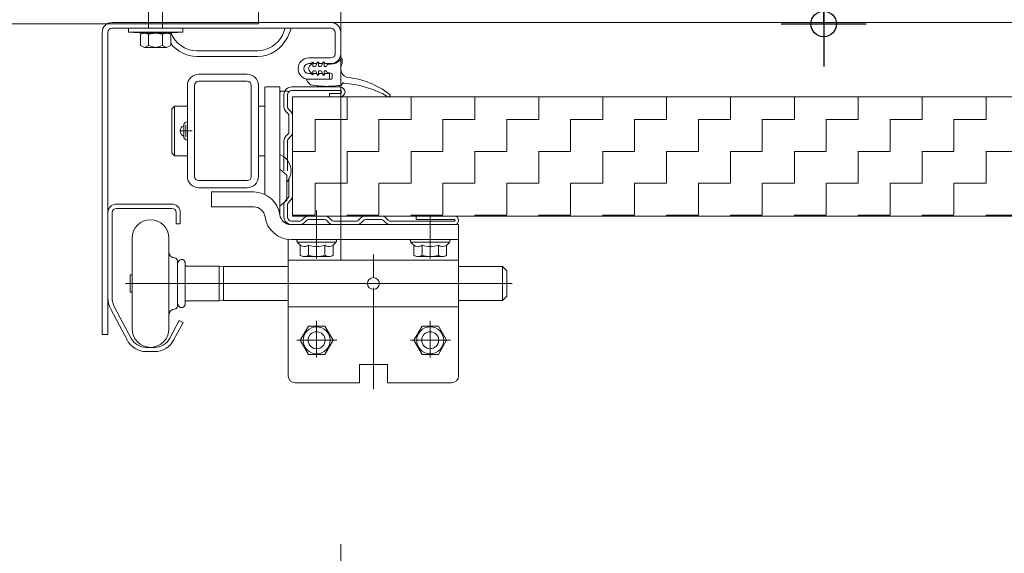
# Model space of a CAD drawing. Header units: metres. Extents: x 1316.5 to 1415.3, y -94.1 to -52.
# Tile 533 of 656: x 1409.352 to 1409.699, y -76.743 to -76.555. Entities that reach past the tile are written whole.
import ezdxf

# ---------------------------------------------------------------- set-up
doc = ezdxf.new("R2010")
doc.units = ezdxf.units.M
doc.header["$PDMODE"] = 65
doc.linetypes.add('AUSGEZOGEN', pattern=[0])
doc.linetypes.add('STRICHLINIE2_S3', pattern=[0.055, 0.04, -0.015])
for name, color, linetype in [('XR$3$_40732', 7, 'Continuous'), ('XR$3$_40733', 7, 'Continuous'), ('XR$3$_42143', 7, 'Continuous'), ('XR$3$_42154', 7, 'Continuous')]:
    doc.layers.add(name, color=color, linetype=linetype)
for name, color, linetype, lineweight in [('XR$3$Maßlinie 1_50', 7, 'AUSGEZOGEN', 25), ('XR$3$Muster', 4, 'AUSGEZOGEN', 13), ('XR$3$STANDARD_1', 7, 'AUSGEZOGEN', 25)]:
    doc.layers.add(name, color=color, linetype=linetype, lineweight=lineweight)
doc.styles.add('ARIAL', font='arial.ttf')
doc.dimstyles.new('DIMSTYLE_16', dxfattribs={"dimtxt": 0.03, "dimasz": 0.03, "dimexe": 0, "dimexo": 1e-06, "dimgap": 0.015, "dimtad": 2, "dimdec": 0, "dimlfac": 1000, "dimrnd": 5, "dimzin": 12, "dimdsep": 46, "dimtxsty": 'ARIAL', "dimblk1": 'ALL_ML_KREIS', "dimblk2": 'ALL_ML_KREIS', "dimsah": 1, "dimcen": 0, "dimse1": 1, "dimse2": 1, "dimclrd": 7, "dimclre": 7, "dimclrt": 7, "dimadec": 0, "dimazin": 0, "dimtfac": 1, "dimtdec": 0, "dimtix": 1, "dimtmove": 2, "dimatfit": 3, "dimfxl": 0, "dimtzin": 0, "dimlwd": 0, "dimlwe": 25, "dimarcsym": 0})
doc.dimstyles.new('DIMSTYLE_18', dxfattribs={"dimtxt": 0.03, "dimasz": 0.03, "dimexe": 0, "dimexo": 1e-06, "dimgap": 0.015, "dimtad": 2, "dimdec": 0, "dimlfac": 1000, "dimrnd": 5, "dimzin": 12, "dimdsep": 46, "dimtxsty": 'ARIAL', "dimblk1": 'ALL_ML_KREIS', "dimblk2": 'ALL_ML_KREIS', "dimsah": 1, "dimcen": 0, "dimse1": 1, "dimse2": 1, "dimclrd": 7, "dimclre": 7, "dimclrt": 7, "dimadec": 0, "dimazin": 0, "dimtfac": 1, "dimtdec": 0, "dimtix": 1, "dimtmove": 2, "dimatfit": 3, "dimfxl": 0, "dimtzin": 0, "dimlwd": 0, "dimlwe": 25, "dimarcsym": 0})
doc.dimstyles.new('DIMSTYLE_21', dxfattribs={"dimtxt": 0.04, "dimasz": 0.03, "dimexe": 0, "dimexo": 1e-06, "dimgap": 0.02, "dimtad": 2, "dimdec": 0, "dimlfac": 100, "dimrnd": 0.5, "dimzin": 12, "dimdsep": 46, "dimtxsty": 'ARIAL', "dimblk1": 'ALL_ML_KREIS', "dimblk2": 'ALL_ML_KREIS', "dimsah": 1, "dimcen": 0, "dimse1": 1, "dimse2": 1, "dimclrd": 7, "dimclre": 7, "dimclrt": 7, "dimadec": 0, "dimazin": 0, "dimtfac": 1, "dimtdec": 0, "dimtix": 1, "dimtmove": 2, "dimatfit": 3, "dimfxl": 0, "dimtzin": 0, "dimlwd": 0, "dimlwe": 25, "dimarcsym": 0})
doc.dimstyles.new('DIMSTYLE_4', dxfattribs={"dimtxt": 0.04, "dimasz": 0.03, "dimexe": 0, "dimexo": 1e-06, "dimgap": 0.02, "dimtad": 2, "dimdec": 1, "dimlfac": 100, "dimrnd": 0.5, "dimzin": 4, "dimdsep": 46, "dimtxsty": 'ARIAL', "dimblk1": 'ALL_ML_KREIS', "dimblk2": 'ALL_ML_KREIS', "dimsah": 1, "dimcen": 0, "dimse1": 1, "dimse2": 1, "dimclrd": 7, "dimclre": 7, "dimclrt": 7, "dimadec": 0, "dimazin": 0, "dimtfac": 1, "dimtdec": 0, "dimtix": 1, "dimtmove": 2, "dimatfit": 3, "dimfxl": 0, "dimtzin": 0, "dimlwd": 0, "dimlwe": 25, "dimarcsym": 0})

# ---------------------------------------------------------------- blocks, each defined once
blk = doc.blocks.new('COMPLEXOBJECT_21')
at = {"layer": 'XR$3$_40732', "color": 3, "linetype": 'AUSGEZOGEN', "lineweight": 13, "transparency": 33554687}
for p, q in [((1409.316280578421, -76.43636920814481), (1409.316280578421, -76.55636920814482)), ((1409.319780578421, -76.43636920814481), (1409.316280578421, -76.43636920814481)), ((1409.326280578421, -76.5333692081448), (1409.326280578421, -76.44286920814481)), ((1409.429780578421, -76.54636920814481), (1409.339280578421, -76.54636920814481)), ((1409.436280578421, -76.55636920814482), (1409.436280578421, -76.55286920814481)), ((1409.316280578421, -76.55636920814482), (1409.436280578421, -76.55636920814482)), ((1409.385780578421, -76.55636665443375), (1409.405280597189, -76.55636665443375))]:
    blk.add_line(p, q, dxfattribs=at)
for centre, radius, start, end in [((1409.319780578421, -76.44286920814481), 0.006500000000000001, 0, 90), ((1409.339280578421, -76.5333692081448), 0.013, 180, 270), ((1409.429780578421, -76.55286920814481), 0.006500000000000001, 0, 90)]:
    blk.add_arc(centre, radius, start, end, dxfattribs=at)
blk = doc.blocks.new('ALL_ML_KREIS')
at = {"color": 0, "linetype": 'ByBlock', "lineweight": -2}
for p, q in [((0, -0.5), (0, 0.5)), ((-1, 0), (0.5, 0))]:
    blk.add_line(p, q, dxfattribs=at)
blk.add_circle((0, 0), 0.15, dxfattribs=at)
blk = doc.blocks.new('*D163')
at = {"layer": 'DEFPOINTS', "color": 7, "linetype": 'AUSGEZOGEN', "lineweight": 25, "transparency": 33554687}
for p in [(1409.465266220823, -75.90971841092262), (1410.673766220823, -75.9097184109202), (1409.465266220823, -77.06804428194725)]:
    blk.add_point(p, dxfattribs=at)
at = {"layer": 'XR$3$Maßlinie 1_50', "color": 7, "linetype": 'AUSGEZOGEN', "lineweight": -2, "transparency": 33554687}
blk.add_line((1409.465266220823, -77.06804428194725), (1410.673766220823, -77.06804428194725), dxfattribs=at)
at = {"layer": 'XR$3$Maßlinie 1_50', "color": 7, "linetype": 'AUSGEZOGEN', "lineweight": 25, "transparency": 33554687, "xscale": 0.03, "yscale": 0.03, "zscale": 0.03, "rotation": 180}
blk.add_blockref('ALL_ML_KREIS', (1409.465266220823, -77.06804428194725), dxfattribs=at)
at = {"layer": 'XR$3$Maßlinie 1_50', "color": 7, "linetype": 'AUSGEZOGEN', "lineweight": 25, "transparency": 33554687, "xscale": 0.03, "yscale": 0.03, "zscale": 0.03}
blk.add_blockref('ALL_ML_KREIS', (1410.673766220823, -77.06804428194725), dxfattribs=at)
blk = doc.blocks.new('*D165')
at = {"layer": 'DEFPOINTS', "color": 7, "linetype": 'AUSGEZOGEN', "lineweight": 25, "transparency": 33554687}
for p in [(1410.823766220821, -76.32936604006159), (1409.315268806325, -76.52342328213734), (1409.315268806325, -77.19121967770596)]:
    blk.add_point(p, dxfattribs=at)
at = {"layer": 'XR$3$Maßlinie 1_50', "color": 7, "linetype": 'AUSGEZOGEN', "lineweight": -2, "transparency": 33554687}
blk.add_line((1409.315268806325, -77.19121967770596), (1410.823766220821, -77.19121967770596), dxfattribs=at)
at = {"layer": 'XR$3$Maßlinie 1_50', "color": 7, "linetype": 'AUSGEZOGEN', "lineweight": 25, "transparency": 33554687, "xscale": 0.03, "yscale": 0.03, "zscale": 0.03, "rotation": 180}
blk.add_blockref('ALL_ML_KREIS', (1409.315268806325, -77.19121967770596), dxfattribs=at)
at = {"layer": 'XR$3$Maßlinie 1_50', "color": 7, "linetype": 'AUSGEZOGEN', "lineweight": 25, "transparency": 33554687, "xscale": 0.03, "yscale": 0.03, "zscale": 0.03}
blk.add_blockref('ALL_ML_KREIS', (1410.823766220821, -77.19121967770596), dxfattribs=at)
blk = doc.blocks.new('*D168')
at = {"layer": 'DEFPOINTS', "color": 7, "linetype": 'AUSGEZOGEN', "lineweight": 25, "transparency": 33554687}
for p in [(1409.315266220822, -76.52685249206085), (1409.465266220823, -76.55636920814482), (1409.315266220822, -77.06804428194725)]:
    blk.add_point(p, dxfattribs=at)
at = {"layer": 'XR$3$Maßlinie 1_50', "color": 7, "linetype": 'AUSGEZOGEN', "lineweight": -2, "transparency": 33554687}
blk.add_line((1409.315266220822, -77.06804428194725), (1409.465266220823, -77.06804428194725), dxfattribs=at)
at = {"layer": 'XR$3$Maßlinie 1_50', "color": 7, "linetype": 'AUSGEZOGEN', "lineweight": 25, "transparency": 33554687, "xscale": 0.03, "yscale": 0.03, "zscale": 0.03, "rotation": 180}
blk.add_blockref('ALL_ML_KREIS', (1409.315266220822, -77.06804428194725), dxfattribs=at)
at = {"layer": 'XR$3$Maßlinie 1_50', "color": 7, "linetype": 'AUSGEZOGEN', "lineweight": 25, "transparency": 33554687, "xscale": 0.03, "yscale": 0.03, "zscale": 0.03}
blk.add_blockref('ALL_ML_KREIS', (1409.465266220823, -77.06804428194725), dxfattribs=at)
at = {"layer": 'XR$3$Maßlinie 1_50', "color": 7, "linetype": 'AUSGEZOGEN', "lineweight": 25, "transparency": 33554687, "insert": (1409.388307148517, -77.03736215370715), "char_height": 0.04, "width": 0.08, "attachment_point": 5, "style": 'ARIAL'}
blk.add_mtext('\\A1;{15}', dxfattribs=at)
blk = doc.blocks.new('*D188')
at = {"layer": 'DEFPOINTS', "color": 7, "linetype": 'AUSGEZOGEN', "lineweight": 25, "transparency": 33554687}
for p in [(1409.511257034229, -76.15636920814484), (1409.647909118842, -76.55586281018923), (1409.778489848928, -76.55586281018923)]:
    blk.add_point(p, dxfattribs=at)
at = {"layer": 'XR$3$Maßlinie 1_50', "color": 7, "linetype": 'AUSGEZOGEN', "lineweight": -2, "transparency": 33554687}
blk.add_line((1409.778489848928, -76.55586281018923), (1409.778489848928, -76.15636920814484), dxfattribs=at)
at = {"layer": 'XR$3$Maßlinie 1_50', "color": 7, "linetype": 'AUSGEZOGEN', "lineweight": 25, "transparency": 33554687, "xscale": 0.03, "yscale": 0.03, "zscale": 0.03}
for p, rotation in [((1409.778489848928, -76.15636920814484), 90), ((1409.778489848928, -76.55586281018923), 270)]:
    blk.add_blockref('ALL_ML_KREIS', p, dxfattribs=dict(at, rotation=rotation))
at = {"layer": 'XR$3$Maßlinie 1_50', "color": 7, "linetype": 'AUSGEZOGEN', "lineweight": 25, "transparency": 33554687, "insert": (1409.747807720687, -76.35785680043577), "char_height": 0.04, "width": 0.16, "attachment_point": 5, "rotation": 90, "style": 'ARIAL'}
blk.add_mtext('\\A1;{\\A1;{40\\H0.026400;\\S^ ;}}', dxfattribs=at)
blk = doc.blocks.new('*D190')
at = {"layer": 'DEFPOINTS', "color": 7, "linetype": 'AUSGEZOGEN', "lineweight": 25, "transparency": 33554687}
for p in [(1409.263115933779, -76.15636920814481), (1409.242000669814, -76.55636920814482), (1409.635320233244, -76.55636920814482)]:
    blk.add_point(p, dxfattribs=at)
at = {"layer": 'XR$3$Maßlinie 1_50', "color": 7, "linetype": 'AUSGEZOGEN', "lineweight": -2, "transparency": 33554687}
blk.add_line((1409.635320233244, -76.55636920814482), (1409.635320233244, -76.15636920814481), dxfattribs=at)
at = {"layer": 'XR$3$Maßlinie 1_50', "color": 7, "linetype": 'AUSGEZOGEN', "lineweight": 25, "transparency": 33554687, "xscale": 0.03, "yscale": 0.03, "zscale": 0.03}
for p, rotation in [((1409.635320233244, -76.15636920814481), 90), ((1409.635320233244, -76.55636920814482), 270)]:
    blk.add_blockref('ALL_ML_KREIS', p, dxfattribs=dict(at, rotation=rotation))
at = {"layer": 'XR$3$Maßlinie 1_50', "color": 7, "linetype": 'AUSGEZOGEN', "lineweight": 25, "transparency": 33554687, "insert": (1409.604638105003, -76.35810999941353), "char_height": 0.04, "width": 0.08, "attachment_point": 5, "rotation": 90, "style": 'ARIAL'}
blk.add_mtext('\\A1;{40}', dxfattribs=at)

msp = doc.modelspace()

# ---------------------------------------------------------------- hatches: boundary and pattern name
at = {"layer": 'XR$3$Muster', "linetype": 'AUSGEZOGEN', "lineweight": 13, "transparency": 33554687}
h = msp.add_hatch(dxfattribs=at)
h.set_pattern_fill('MUSTER', color=4, scale=0.01125, angle=90.00000000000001, style=0, pattern_type=2)
h.set_pattern_definition([(90.00000000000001, (-0.02250000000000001, 0.0225), (-0.01125, 0.01125), [0.01125, -0.01125]), (180, (-0.02250000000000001, 0.0225), (-0.01125, -0.01125), [0.01125, -0.01125])])
h.paths.add_polyline_path([(1409.448268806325, -76.62408986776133), (1409.939257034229, -76.62408986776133), (1409.939257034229, -76.58208986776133), (1409.448268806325, -76.58208986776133)], flags=0)

# ---------------------------------------------------------------- linework, layer by layer
at = {"layer": 'XR$3$_40732', "color": 3, "linetype": 'AUSGEZOGEN', "lineweight": 13, "transparency": 33554687}
for p, q in [((1409.384768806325, -76.55586025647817), (1409.404268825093, -76.55586025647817)), ((1409.404268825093, -76.55586025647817), (1409.461768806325, -76.55586025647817)), ((1409.381268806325, -76.55936025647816), (1409.381268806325, -76.66586025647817)), ((1409.383268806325, -76.66586025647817), (1409.383268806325, -76.55936025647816)), ((1409.384768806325, -76.55786025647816), (1409.402731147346, -76.55786025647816)), ((1409.404831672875, -76.55786025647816), (1409.445705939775, -76.55786025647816)), ((1409.445705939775, -76.55786025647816), (1409.447806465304, -76.55786025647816)), ((1409.447806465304, -76.55786025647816), (1409.461768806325, -76.55786025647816)), ((1409.463268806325, -76.55936025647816), (1409.463268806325, -76.56686025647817)), ((1409.465268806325, -76.56426025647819), (1409.465268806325, -76.55936025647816)), ((1409.465268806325, -76.56686025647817), (1409.465268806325, -76.56426025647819)), ((1409.435963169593, -76.56586025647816), (1409.414574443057, -76.56586025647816)), ((1409.425268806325, -76.56786025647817), (1409.414574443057, -76.56786025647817)), ((1409.435963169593, -76.56786025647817), (1409.425268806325, -76.56786025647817)), ((1409.454018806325, -76.56836025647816), (1409.461768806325, -76.56836025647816)), ((1409.454018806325, -76.57036025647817), (1409.454768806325, -76.57036025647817)), ((1409.454768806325, -76.57036025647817), (1409.455268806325, -76.56986025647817)), ((1409.455768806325, -76.57036025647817), (1409.455268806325, -76.56986025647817)), ((1409.455768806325, -76.57036025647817), (1409.456768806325, -76.57036025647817)), ((1409.456768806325, -76.57036025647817), (1409.457268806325, -76.56986025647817)), ((1409.457768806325, -76.57036025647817), (1409.457268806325, -76.56986025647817)), ((1409.457768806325, -76.57036025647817), (1409.458768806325, -76.57036025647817)), ((1409.458768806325, -76.57036025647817), (1409.459268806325, -76.56986025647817)), ((1409.459768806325, -76.57036025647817), (1409.459268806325, -76.56986025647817)), ((1409.459768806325, -76.57036025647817), (1409.461768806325, -76.57036025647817)), ((1409.415268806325, -76.57408986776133), (1409.432268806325, -76.57408986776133)), ((1409.454018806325, -76.57386025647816), (1409.454768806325, -76.57386025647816)), ((1409.454768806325, -76.57386025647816), (1409.455268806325, -76.57436025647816)), ((1409.455768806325, -76.57386025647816), (1409.455268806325, -76.57436025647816)), ((1409.455768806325, -76.57386025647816), (1409.456768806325, -76.57386025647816)), ((1409.456768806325, -76.57386025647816), (1409.457268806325, -76.57436025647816)), ((1409.457768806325, -76.57386025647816), (1409.457268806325, -76.57436025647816)), ((1409.457768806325, -76.57386025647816), (1409.458768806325, -76.57386025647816)), ((1409.458768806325, -76.57386025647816), (1409.459268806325, -76.57436025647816)), ((1409.459768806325, -76.57386025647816), (1409.459268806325, -76.57436025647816)), ((1409.459768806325, -76.57386025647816), (1409.461268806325, -76.57386025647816)), ((1409.461268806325, -76.57586025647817), (1409.461268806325, -76.57386025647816)), ((1409.411268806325, -76.61008986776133), (1409.411268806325, -76.57808986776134)), ((1409.413768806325, -76.61008986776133), (1409.413768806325, -76.57808986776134)), ((1409.415268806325, -76.57658986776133), (1409.432268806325, -76.57658986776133)), ((1409.433768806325, -76.57808986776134), (1409.433768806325, -76.61008986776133)), ((1409.436268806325, -76.57808986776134), (1409.436268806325, -76.61008986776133)), ((1409.438518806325, -76.59431903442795), (1409.438518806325, -76.57858986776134)), ((1409.438768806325, -76.57858986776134), (1409.443768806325, -76.57858986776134)), ((1409.443768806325, -76.57858986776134), (1409.443768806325, -76.6024330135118)), ((1409.461268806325, -76.57586025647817), (1409.454018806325, -76.57586025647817)), ((1409.443768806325, -76.59408986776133), (1409.443768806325, -76.58058986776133)), ((1409.446768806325, -76.58008986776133), (1409.444268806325, -76.58008986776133)), ((1409.405768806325, -76.58633986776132), (1409.406768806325, -76.58533986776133)), ((1409.411268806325, -76.58533986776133), (1409.406768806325, -76.58533986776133)), ((1409.406768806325, -76.58533986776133), (1409.406768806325, -76.60283986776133)), ((1409.438515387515, -76.58533986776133), (1409.436268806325, -76.58533986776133)), ((1409.405768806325, -76.58633986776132), (1409.405768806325, -76.60183986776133)), ((1409.438518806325, -76.59431903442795), (1409.438518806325, -76.6164851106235)), ((1409.443768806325, -76.60122227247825), (1409.443768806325, -76.59408986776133)), ((1409.406768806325, -76.60283986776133), (1409.405768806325, -76.60183986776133)), ((1409.411268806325, -76.60283986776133), (1409.406768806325, -76.60283986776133)), ((1409.438515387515, -76.60283986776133), (1409.436268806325, -76.60283986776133)), ((1409.443768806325, -76.60758986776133), (1409.443768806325, -76.60122227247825)), ((1409.443768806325, -76.6024330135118), (1409.443768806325, -76.60758986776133)), ((1409.446268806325, -76.60968761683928), (1409.443768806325, -76.60758986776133)), ((1409.443768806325, -76.60758986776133), (1409.443768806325, -76.62337907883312)), ((1409.446268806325, -76.61849211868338), (1409.446268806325, -76.60968761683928)), ((1409.415268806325, -76.61158986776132), (1409.432268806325, -76.61158986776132)), ((1409.415268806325, -76.61408986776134), (1409.432268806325, -76.61408986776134)), ((1409.419772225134, -76.61558986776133), (1409.434634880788, -76.61558986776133)), ((1409.419772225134, -76.62083986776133), (1409.419772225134, -76.61558986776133)), ((1409.443768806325, -76.62058986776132), (1409.446268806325, -76.61849211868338)), ((1409.434634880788, -76.62083986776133), (1409.419772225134, -76.62083986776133)), ((1409.443768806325, -76.62337907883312), (1409.443768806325, -76.62358986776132)), ((1409.506772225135, -76.62708986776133), (1409.447768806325, -76.62708986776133)), ((1409.506772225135, -76.63233986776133), (1409.506772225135, -76.62708986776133)), ((1409.446772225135, -76.63961025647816), (1409.446772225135, -76.63233986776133)), ((1409.506772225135, -76.63233986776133), (1409.447768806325, -76.63233986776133)), ((1409.506772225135, -76.63961025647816), (1409.506772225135, -76.63233986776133)), ((1409.446768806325, -76.64161025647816), (1409.446768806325, -76.63961025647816)), ((1409.446772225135, -76.63961025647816), (1409.446772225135, -76.68058986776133)), ((1409.506768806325, -76.63961025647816), (1409.446772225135, -76.63961025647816)), ((1409.506768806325, -76.63961025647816), (1409.506768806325, -76.68036025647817)), ((1409.478855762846, -76.64786025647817), (1409.474681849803, -76.64786025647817)), ((1409.446772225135, -76.65611025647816), (1409.506768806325, -76.65611025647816)), ((1409.381268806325, -76.66586025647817), (1409.383268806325, -76.66586025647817)), ((1409.471818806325, -76.67636025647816), (1409.481718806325, -76.67636025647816)), ((1409.471818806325, -76.67636025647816), (1409.471818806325, -76.68286025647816)), ((1409.481718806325, -76.682607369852), (1409.481718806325, -76.67636025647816)), ((1409.449318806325, -76.68286025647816), (1409.471818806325, -76.68286025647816)), ((1409.481718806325, -76.68286025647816), (1409.504268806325, -76.68286025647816))]:
    msp.add_line(p, q, dxfattribs=at)
at = {"layer": 'XR$3$_40732', "color": 2, "linetype": 'AUSGEZOGEN', "lineweight": 13, "transparency": 33554687}
for p, q in [((1409.45512336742, -76.57041400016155), (1409.454406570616, -76.5710825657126)), ((1409.455459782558, -76.57056025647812), (1409.455459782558, -76.57116025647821)), ((1409.455609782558, -76.57131025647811), (1409.456174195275, -76.57131025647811)), ((1409.456657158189, -76.57093966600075), (1409.456929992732, -76.5699214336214)), ((1409.457074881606, -76.56981025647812), (1409.457309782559, -76.56981025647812)), ((1409.457459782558, -76.56996025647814), (1409.457459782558, -76.57116025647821)), ((1409.457609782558, -76.57131025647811), (1409.458174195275, -76.57131025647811)), ((1409.458657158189, -76.57093966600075), (1409.458929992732, -76.5699214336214)), ((1409.459074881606, -76.56981025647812), (1409.459309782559, -76.56981025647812)), ((1409.459459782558, -76.56996025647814), (1409.459459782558, -76.57116025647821)), ((1409.460079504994, -76.57131025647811), (1409.459609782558, -76.57131025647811)), ((1409.460517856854, -76.57077314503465), (1409.460204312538, -76.57124346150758)), ((1409.460567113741, -76.57069925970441), (1409.460517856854, -76.57077314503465)), ((1409.460654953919, -76.57068624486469), (1409.460567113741, -76.57069925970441)), ((1409.462772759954, -76.57037246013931), (1409.460654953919, -76.57068624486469)), ((1409.465759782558, -76.56861875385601), (1409.465759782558, -76.57036025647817)), ((1409.454406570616, -76.57313794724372), (1409.45512336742, -76.57380651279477)), ((1409.455459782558, -76.57306025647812), (1409.455459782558, -76.5736602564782)), ((1409.456174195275, -76.57291025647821), (1409.455609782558, -76.57291025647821)), ((1409.456929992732, -76.57429907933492), (1409.456657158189, -76.57328084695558)), ((1409.457309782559, -76.5744102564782), (1409.457074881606, -76.5744102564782)), ((1409.457459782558, -76.57306025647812), (1409.457459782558, -76.57426025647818)), ((1409.458174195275, -76.57291025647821), (1409.457609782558, -76.57291025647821)), ((1409.458929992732, -76.57429907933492), (1409.458657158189, -76.57328084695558)), ((1409.459309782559, -76.5744102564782), (1409.459074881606, -76.5744102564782)), ((1409.459459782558, -76.57306025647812), (1409.459459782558, -76.57426025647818)), ((1409.460079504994, -76.57291025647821), (1409.459609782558, -76.57291025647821)), ((1409.460204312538, -76.57297705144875), (1409.460517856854, -76.57344736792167)), ((1409.460654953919, -76.57353426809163), (1409.461833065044, -76.57370882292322)), ((1409.462259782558, -76.57556025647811), (1409.462259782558, -76.57420342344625)), ((1409.454509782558, -76.57586025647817), (1409.453459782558, -76.57586025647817)), ((1409.454509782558, -76.57586025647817), (1409.461959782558, -76.57586025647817)), ((1409.465679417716, -76.57786025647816), (1409.465759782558, -76.57786025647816)), ((1409.465759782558, -76.57761002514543), (1409.465759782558, -76.57747294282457)), ((1409.465759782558, -76.57777465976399), (1409.465759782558, -76.57786025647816)), ((1409.466356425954, -76.57717294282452), (1409.466059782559, -76.57717294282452)), ((1409.409975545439, -76.5922539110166), (1409.409975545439, -76.59212501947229)), ((1409.409975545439, -76.59592582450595), (1409.409975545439, -76.5922539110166)), ((1409.410768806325, -76.59628986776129), (1409.410768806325, -76.59188986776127)), ((1409.41117554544, -76.59092501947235), (1409.411268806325, -76.59092501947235)), ((1409.412968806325, -76.59408986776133), (1409.408568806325, -76.59408986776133)), ((1409.409975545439, -76.59605471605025), (1409.409975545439, -76.59592582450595)), ((1409.411268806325, -76.5972547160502), (1409.41117554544, -76.5972547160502)), ((1409.405768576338, -76.61986025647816), (1409.386268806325, -76.61986025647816)), ((1409.383268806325, -76.62286025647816), (1409.383268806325, -76.65286025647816)), ((1409.384768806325, -76.62286025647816), (1409.384768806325, -76.65286025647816)), ((1409.405768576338, -76.62136025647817), (1409.386268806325, -76.62136025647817)), ((1409.407268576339, -76.62686025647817), (1409.407268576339, -76.62286025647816)), ((1409.408768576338, -76.62286025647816), (1409.408768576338, -76.62686025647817)), ((1409.407268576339, -76.62686025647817), (1409.408768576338, -76.62686025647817)), ((1409.456768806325, -76.6389956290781), (1409.456768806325, -76.62408986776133)), ((1409.456768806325, -76.63433986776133), (1409.456768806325, -76.62533986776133)), ((1409.496768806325, -76.6389956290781), (1409.496768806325, -76.62408986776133)), ((1409.391768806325, -76.63186025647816), (1409.391768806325, -76.64786025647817)), ((1409.404768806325, -76.63186025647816), (1409.404768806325, -76.64786025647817)), ((1409.450268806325, -76.63333986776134), (1409.463268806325, -76.63333986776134)), ((1409.490268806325, -76.63333986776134), (1409.503268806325, -76.63333986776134)), ((1409.450995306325, -76.63782949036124), (1409.450995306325, -76.63433986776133)), ((1409.453882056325, -76.63782949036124), (1409.453882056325, -76.63433986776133)), ((1409.459655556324, -76.63782949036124), (1409.459655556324, -76.63433986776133)), ((1409.462542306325, -76.63433986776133), (1409.462542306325, -76.63782949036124)), ((1409.490995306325, -76.63782949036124), (1409.490995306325, -76.63433986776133)), ((1409.493882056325, -76.63782949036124), (1409.493882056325, -76.63433986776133)), ((1409.499655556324, -76.63782949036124), (1409.499655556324, -76.63433986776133)), ((1409.502542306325, -76.63433986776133), (1409.502542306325, -76.63782949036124)), ((1409.407768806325, -76.64786025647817), (1409.407768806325, -76.63986025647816)), ((1409.41047107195, -76.64121025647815), (1409.41047107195, -76.64061025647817)), ((1409.452438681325, -76.63833986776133), (1409.456768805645, -76.63833986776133)), ((1409.456768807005, -76.63833986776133), (1409.461098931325, -76.63833986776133)), ((1409.476768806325, -76.64577329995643), (1409.476768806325, -76.6376287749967)), ((1409.492438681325, -76.63833986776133), (1409.496768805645, -76.63833986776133)), ((1409.496768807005, -76.63833986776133), (1409.501098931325, -76.63833986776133)), ((1409.41047107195, -76.65451025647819), (1409.41047107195, -76.64121025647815)), ((1409.41097107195, -76.64171025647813), (1409.42247107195, -76.64171025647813)), ((1409.42247107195, -76.64171025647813), (1409.42247107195, -76.65401025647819)), ((1409.42247107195, -76.64171025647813), (1409.42397107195, -76.64191025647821)), ((1409.446768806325, -76.64191025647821), (1409.42397107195, -76.64191025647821)), ((1409.42397107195, -76.65381025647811), (1409.42397107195, -76.64191025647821)), ((1409.522271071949, -76.64191025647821), (1409.506768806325, -76.64191025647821)), ((1409.522271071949, -76.65381025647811), (1409.522271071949, -76.64191025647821)), ((1409.52377107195, -76.6434102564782), (1409.522271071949, -76.64191025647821)), ((1409.52377107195, -76.6434102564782), (1409.52377107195, -76.65231025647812)), ((1409.39112107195, -76.64786025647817), (1409.389425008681, -76.64786025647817)), ((1409.39112107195, -76.64478525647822), (1409.39112107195, -76.64571025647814)), ((1409.391768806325, -76.64478525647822), (1409.39112107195, -76.64478525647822)), ((1409.39112107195, -76.64571025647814), (1409.39112107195, -76.64786025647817)), ((1409.474681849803, -76.64786025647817), (1409.39112107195, -76.64786025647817)), ((1409.39112107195, -76.64786025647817), (1409.39112107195, -76.65001025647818)), ((1409.391768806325, -76.64786025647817), (1409.391768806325, -76.66386025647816)), ((1409.404768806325, -76.64786025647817), (1409.404768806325, -76.66386025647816)), ((1409.407768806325, -76.65586025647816), (1409.407768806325, -76.64786025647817)), ((1409.478855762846, -76.64786025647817), (1409.525651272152, -76.64786025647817)), ((1409.39112107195, -76.65001025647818), (1409.39112107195, -76.65093525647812)), ((1409.39112107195, -76.65093525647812), (1409.391768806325, -76.65093525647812)), ((1409.476768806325, -76.66519564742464), (1409.476768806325, -76.64936025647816)), ((1409.476768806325, -76.6506612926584), (1409.476768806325, -76.68509053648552)), ((1409.41047107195, -76.65511025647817), (1409.41047107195, -76.65451025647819)), ((1409.41097107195, -76.65401025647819), (1409.42247107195, -76.65401025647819)), ((1409.42397107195, -76.65381025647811), (1409.42247107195, -76.65401025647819)), ((1409.42397107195, -76.65381025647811), (1409.446768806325, -76.65381025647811)), ((1409.506768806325, -76.65381025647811), (1409.522271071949, -76.65381025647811)), ((1409.52377107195, -76.65231025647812), (1409.522271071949, -76.65381025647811)), ((1409.384268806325, -76.65686025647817), (1409.390151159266, -76.66788966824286)), ((1409.385592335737, -76.65615437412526), (1409.391474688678, -76.66718378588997)), ((1409.40842520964, -76.66086025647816), (1409.405066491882, -76.6671770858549)), ((1409.406390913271, -76.66788129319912), (1409.409749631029, -76.66156446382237)), ((1409.40842520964, -76.66086025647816), (1409.409749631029, -76.66156446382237)), ((1409.456768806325, -76.67397211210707), (1409.456768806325, -76.66097211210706)), ((1409.496768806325, -76.67397211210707), (1409.496768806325, -76.66097211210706)), ((1409.450995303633, -76.66786025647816), (1409.453882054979, -76.66286025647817)), ((1409.453882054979, -76.66286025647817), (1409.459655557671, -76.66286025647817)), ((1409.459655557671, -76.66286025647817), (1409.462542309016, -76.66786025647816)), ((1409.490995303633, -76.66786025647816), (1409.493882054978, -76.66286025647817)), ((1409.493882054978, -76.66286025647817), (1409.499655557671, -76.66286025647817)), ((1409.499655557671, -76.66286025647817), (1409.502542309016, -76.66786025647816)), ((1409.463859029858, -76.66786025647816), (1409.449859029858, -76.66786025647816)), ((1409.453882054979, -76.67286025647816), (1409.450995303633, -76.66786025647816)), ((1409.462542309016, -76.66786025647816), (1409.459655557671, -76.67286025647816)), ((1409.503859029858, -76.66786025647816), (1409.489859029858, -76.66786025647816)), ((1409.493882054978, -76.67286025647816), (1409.490995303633, -76.66786025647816)), ((1409.502542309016, -76.66786025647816), (1409.499655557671, -76.67286025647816)), ((1409.399768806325, -76.67036025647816), (1409.396768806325, -76.67036025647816)), ((1409.396768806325, -76.67186025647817), (1409.399768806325, -76.67186025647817)), ((1409.459655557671, -76.67286025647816), (1409.453882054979, -76.67286025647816)), ((1409.499655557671, -76.67286025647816), (1409.493882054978, -76.67286025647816))]:
    msp.add_line(p, q, dxfattribs=at)
for points in [[(1409.456768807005, -76.63833986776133), (1409.456768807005, -76.63833986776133)], [(1409.496768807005, -76.63833986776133), (1409.496768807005, -76.63833986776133)], [(1409.39112107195, -76.64786025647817), (1409.39112107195, -76.64786025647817)]]:
    msp.add_lwpolyline(points, close=True, dxfattribs=at)
for centre, radius in [((1409.456768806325, -76.66786025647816), 0.00475), ((1409.456768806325, -76.66786025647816), 0.003), ((1409.496768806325, -76.66786025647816), 0.00475), ((1409.496768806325, -76.66786025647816), 0.003)]:
    msp.add_circle(centre, radius, dxfattribs=at)
at = {"layer": 'XR$3$_40732', "color": 3, "linetype": 'AUSGEZOGEN', "lineweight": 13, "transparency": 33554687}
for centre, radius, start, end in [((1409.384768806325, -76.55936025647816), 0.0035, 90, 180), ((1409.461768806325, -76.55936025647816), 0.0035, 0, 90), ((1409.384768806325, -76.55936025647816), 0.0015, 90, 180), ((1409.414800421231, -76.55586280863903), 0.009999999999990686, 199.909125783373, 268.7051661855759), ((1409.435737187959, -76.55586281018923), 0.009999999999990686, 271.2948896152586, 333.8441307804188), ((1409.435691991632, -76.55586332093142), 0.01199999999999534, 271.294889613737, 333.8441307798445), ((1409.426761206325, -76.55144955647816), 0.01999999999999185, 333.8441307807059, 341.3047175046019), ((1409.426761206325, -76.55144955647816), 0.02199999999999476, 333.844130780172, 343.0584816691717), ((1409.461768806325, -76.55936025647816), 0.0015, 0, 90), ((1409.414845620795, -76.5558633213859), 0.01199999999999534, 218.0665735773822, 268.7051122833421), ((1409.461768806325, -76.56686025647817), 0.0015, 270, 0), ((1409.461768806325, -76.56686025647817), 0.0035, 270, 0), ((1409.454018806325, -76.57211025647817), 0.00375, 90, 180), ((1409.454018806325, -76.57211025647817), 0.00175, 90, 180), ((1409.415268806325, -76.57808986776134), 0.004, 90, 180), ((1409.432268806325, -76.57808986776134), 0.004, 0, 90), ((1409.454018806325, -76.57211025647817), 0.00375, 180, 270), ((1409.454018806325, -76.57211025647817), 0.00175, 180, 270), ((1409.415268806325, -76.57808986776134), 0.0015, 90, 180), ((1409.432268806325, -76.57808986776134), 0.0015, 0, 90), ((1409.444268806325, -76.58058986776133), 0.0005, 90, 180), ((1409.410768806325, -76.59408986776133), 0.001999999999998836, 113.3676994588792, 246.6323005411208), ((1409.441768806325, -76.60808986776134), 0.005999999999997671, 0, 70.5287793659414), ((1409.441768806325, -76.60808986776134), 0.006, 318.5903778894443, 0), ((1409.415268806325, -76.61008986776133), 0.004, 180, 270), ((1409.415268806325, -76.61008986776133), 0.0015, 180, 270), ((1409.432268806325, -76.61008986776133), 0.004, 270, 0), ((1409.432268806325, -76.61008986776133), 0.0015, 270, 0), ((1409.434634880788, -76.62483986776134), 0.00925, 7.589542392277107, 90), ((1409.434634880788, -76.62483986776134), 0.004, 7.589542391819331, 90), ((1409.447768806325, -76.62308986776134), 0.004, 187.5895423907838, 270), ((1409.447768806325, -76.62308986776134), 0.00925, 187.5895423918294, 270), ((1409.476768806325, -76.64786025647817), 0.002086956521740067, 0, 180), ((1409.476768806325, -76.64786025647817), 0.002086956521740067, 180, 0), ((1409.449268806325, -76.68036025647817), 0.0025, 180, 270), ((1409.504268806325, -76.68036025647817), 0.0025, 270, 0)]:
    msp.add_arc(centre, radius, start, end, dxfattribs=at)
at = {"layer": 'XR$3$_40732', "color": 2, "linetype": 'AUSGEZOGEN', "lineweight": 13, "transparency": 33554687}
for centre, radius, start, end in [((1409.455365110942, -76.57211025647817), 0.00140532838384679, 153.000000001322, 180), ((1409.455365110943, -76.57211025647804), 0.001405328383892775, 133.0060584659, 153.0000000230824), ((1409.455259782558, -76.57056025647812), 0.0002000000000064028, 0, 133.0060584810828), ((1409.455609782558, -76.57116025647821), 0.0001500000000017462, 180, 270), ((1409.456174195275, -76.57081025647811), 0.0004999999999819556, 270, 345.0000000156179), ((1409.457074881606, -76.56996025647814), 0.0001499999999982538, 90, 165.0000000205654), ((1409.457309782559, -76.56996025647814), 0.0001500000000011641, 0, 90), ((1409.457609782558, -76.57116025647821), 0.0001500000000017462, 180, 270), ((1409.458174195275, -76.57081025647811), 0.0004999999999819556, 270, 345.0000000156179), ((1409.459074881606, -76.56996025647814), 0.0001499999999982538, 90, 164.9999999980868), ((1409.459309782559, -76.56996025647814), 0.0001500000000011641, 0, 90), ((1409.459609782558, -76.57116025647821), 0.0001500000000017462, 180, 270), ((1409.460079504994, -76.57116025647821), 0.0001499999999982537, 270, 326.3099324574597), ((1409.460684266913, -76.5708840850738), 0.0002000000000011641, 98.42791372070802, 146.3099326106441), ((1409.462259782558, -76.56691025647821), 0.003499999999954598, 278.4279136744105, 332.5678417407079), ((1409.468572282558, -76.57211025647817), 0.0033125, 148.1092081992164, 180), ((1409.465551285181, -76.56861875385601), 0.0002084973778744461, 90, 152.5678417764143), ((1409.465551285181, -76.56861875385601), 0.0002084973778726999, 0, 90), ((1409.455365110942, -76.57211025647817), 0.001405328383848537, 180, 206.9999999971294), ((1409.455365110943, -76.57211025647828), 0.001405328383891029, 206.9999999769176, 214.6987764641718), ((1409.455365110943, -76.57211025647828), 0.001405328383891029, 206.9999999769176, 214.6987764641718), ((1409.455365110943, -76.57211025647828), 0.001405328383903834, 214.6987764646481, 226.9939415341), ((1409.455259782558, -76.5736602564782), 0.0002000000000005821, 226.9939415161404, 0), ((1409.455609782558, -76.57306025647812), 0.0001499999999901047, 90, 180), ((1409.456174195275, -76.57341025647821), 0.0005, 14.99999998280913, 90), ((1409.457074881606, -76.57426025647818), 0.0001499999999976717, 194.9999999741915, 270), ((1409.457309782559, -76.57426025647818), 0.0001499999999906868, 270, 0), ((1409.457609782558, -76.57306025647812), 0.0001499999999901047, 90, 180), ((1409.458174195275, -76.57341025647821), 0.0005, 14.99999998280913, 90), ((1409.459074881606, -76.57426025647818), 0.0001499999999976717, 194.99999999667, 270), ((1409.459309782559, -76.57426025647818), 0.0001499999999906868, 270, 0), ((1409.459609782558, -76.57306025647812), 0.0001499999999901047, 90, 180), ((1409.460079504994, -76.57306025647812), 0.0001500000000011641, 33.69006754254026, 90), ((1409.460684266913, -76.57333642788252), 0.0001999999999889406, 213.6900673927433, 261.572086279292), ((1409.461759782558, -76.57420342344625), 0.0004999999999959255, 0, 81.5720862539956), ((1409.468572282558, -76.57211025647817), 0.003312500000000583, 180, 247.558197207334), ((1409.464887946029, -76.60328937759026), 0.02822141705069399, 51.51041840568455, 85.0812120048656), ((1409.453459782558, -76.57606025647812), 0.0002000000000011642, 90, 180), ((1409.453459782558, -76.57606025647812), 0.000200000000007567, 180, 201.7729351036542), ((1409.456524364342, -76.57483619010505), 0.003499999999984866, 201.7729351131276, 239.770871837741), ((1409.460262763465, -76.54799662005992), 0.0303659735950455, 259.5638043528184, 269.9953009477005), ((1409.460262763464, -76.54799662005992), 0.03036597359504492, 269.9953009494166, 279.9537891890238), ((1409.461959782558, -76.57556025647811), 0.0002999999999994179, 270, 0), ((1409.465459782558, -76.57761002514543), 0.0002999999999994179, 279.9537892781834, 0), ((1409.466059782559, -76.57747294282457), 0.0003000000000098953, 67.7575017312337, 180), ((1409.451551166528, -76.61294997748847), 0.03862910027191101, 67.75186920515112, 67.75750158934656), ((1409.463124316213, -76.61512952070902), 0.03805544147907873, 60.49080408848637, 85.3991936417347), ((1409.482140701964, -76.58159100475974), 0.0005000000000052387, 237.08815488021, 289.6888946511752), ((1409.482140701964, -76.58159100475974), 0.0005000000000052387, 289.6888946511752, 19.68889457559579), ((1409.482140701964, -76.58159100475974), 0.0005000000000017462, 51.46843000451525, 55.11703550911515), ((1409.482140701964, -76.58159100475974), 0.0005000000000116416, 19.68889457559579, 51.46843000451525), ((1409.41117554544, -76.59212501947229), 0.00119999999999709, 90, 180), ((1409.41117554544, -76.59605471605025), 0.001199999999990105, 180, 270), ((1409.386268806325, -76.62286025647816), 0.003, 90, 180), ((1409.386268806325, -76.62286025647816), 0.003, 90, 180), ((1409.405768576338, -76.62286025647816), 0.003, 0, 90), ((1409.405768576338, -76.62286025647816), 0.003, 0, 90), ((1409.386268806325, -76.62286025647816), 0.0015, 90, 180), ((1409.405768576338, -76.62286025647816), 0.0015, 0, 90), ((1409.398268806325, -76.63186025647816), 0.006500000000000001, 0, 180), ((1409.450268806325, -76.63283986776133), 0.0005, 90, 180), ((1409.450268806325, -76.63283986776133), 0.0004999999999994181, 180, 219.9892803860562), ((1409.450268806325, -76.63283986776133), 0.0005, 219.9892803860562, 270), ((1409.452812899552, -76.63151721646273), 0.003357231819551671, 209.3196324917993, 263.0885133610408), ((1409.46072685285, -76.63153530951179), 0.003340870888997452, 277.2106483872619, 330.4844846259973), ((1409.463268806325, -76.63283986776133), 0.0005, 0, 90), ((1409.463268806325, -76.63283986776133), 0.0004999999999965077, 270, 316.9445952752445), ((1409.463268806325, -76.63283986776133), 0.0005, 316.9445952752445, 0), ((1409.490268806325, -76.63283986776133), 0.0005, 90, 180), ((1409.490268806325, -76.63283986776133), 0.0004999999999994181, 180, 219.9892804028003), ((1409.490268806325, -76.63283986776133), 0.0005, 219.9892804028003, 270), ((1409.492812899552, -76.63151721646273), 0.003357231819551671, 209.3196324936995, 263.0885133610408), ((1409.50072685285, -76.63153530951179), 0.003340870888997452, 277.2106483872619, 330.4844846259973), ((1409.503268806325, -76.63283986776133), 0.0005, 0, 90), ((1409.503268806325, -76.63283986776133), 0.0004999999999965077, 270, 316.9445952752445), ((1409.503268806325, -76.63283986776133), 0.0005, 316.9445952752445, 0), ((1409.406768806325, -76.63686025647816), 0.002, 180, 270), ((1409.452438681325, -76.63255408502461), 0.002296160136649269, 269.2569535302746, 308.9471888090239), ((1409.456768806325, -76.62643117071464), 0.008419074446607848, 249.9474346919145, 290.0525653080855), ((1409.461098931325, -76.63255408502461), 0.002296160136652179, 231.0528111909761, 271.1793475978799), ((1409.492438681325, -76.63255408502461), 0.002296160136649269, 269.2569535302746, 308.9471888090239), ((1409.496768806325, -76.62643117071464), 0.008419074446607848, 249.9474346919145, 290.0525653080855), ((1409.501098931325, -76.63255408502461), 0.002296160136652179, 231.0528111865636, 271.1793475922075), ((1409.406768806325, -76.63986025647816), 0.001, 0, 90), ((1409.40922107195, -76.64061025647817), 0.00125, 90, 180), ((1409.40922107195, -76.64061025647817), 0.00125, 11.53695903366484, 90), ((1409.40922107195, -76.64061025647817), 0.001249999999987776, 0, 11.53695903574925), ((1409.452438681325, -76.63604370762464), 0.002296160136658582, 231.0528112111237, 270), ((1409.452438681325, -76.63604370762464), 0.002296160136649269, 270, 308.9471888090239), ((1409.456768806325, -76.62992079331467), 0.008419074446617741, 249.9474346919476, 269.999995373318), ((1409.456768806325, -76.62992079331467), 0.008419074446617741, 269.9999473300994, 270.000004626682), ((1409.456768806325, -76.62992079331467), 0.008419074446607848, 270.000004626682, 290.0525653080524), ((1409.461098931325, -76.63604370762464), 0.002296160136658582, 231.0528111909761, 270), ((1409.461098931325, -76.63604370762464), 0.002296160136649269, 270, 308.9471887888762), ((1409.492438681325, -76.63604370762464), 0.002296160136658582, 231.0528112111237, 270), ((1409.492438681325, -76.63604370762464), 0.002296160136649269, 270, 308.9471888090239), ((1409.496768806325, -76.62992079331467), 0.008419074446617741, 249.9474346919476, 269.999995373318), ((1409.496768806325, -76.62992079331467), 0.008419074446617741, 269.9999473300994, 270.000004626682), ((1409.496768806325, -76.62992079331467), 0.008419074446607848, 270.000004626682, 290.0525653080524), ((1409.501098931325, -76.63604370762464), 0.002296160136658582, 231.0528111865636, 270), ((1409.501098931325, -76.63604370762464), 0.002296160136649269, 270, 308.9471887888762), ((1409.41097107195, -76.64121025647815), 0.0005, 180, 270), ((1409.391768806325, -76.65286025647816), 0.0085, 180, 208.072486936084), ((1409.391768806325, -76.65286025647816), 0.007000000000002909, 180, 208.0724869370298), ((1409.41097107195, -76.65451025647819), 0.0005, 90, 180), ((1409.406768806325, -76.65886025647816), 0.002, 90, 180), ((1409.406768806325, -76.65586025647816), 0.001, 270, 0), ((1409.40922107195, -76.65511025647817), 0.00125, 180, 270), ((1409.40922107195, -76.65511025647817), 0.001249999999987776, 270, 348.463040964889), ((1409.40922107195, -76.65511025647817), 0.00125, 348.4630409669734, 0), ((1409.398268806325, -76.66386025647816), 0.006500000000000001, 180, 0), ((1409.396768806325, -76.66436025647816), 0.0075, 208.0724869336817, 270), ((1409.396768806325, -76.66436025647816), 0.006, 208.0724869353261, 270), ((1409.399768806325, -76.66436025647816), 0.006000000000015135, 270, 331.9999999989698), ((1409.399768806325, -76.66436025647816), 0.007500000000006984, 270, 331.9999999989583)]:
    msp.add_arc(centre, radius, start, end, dxfattribs=at)
at = {"layer": 'XR$3$_40733', "color": 2, "linetype": 'AUSGEZOGEN', "lineweight": 13, "transparency": 33554687}
for p, q in [((1409.448018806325, -76.57858986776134), (1409.465018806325, -76.57858986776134)), ((1409.445268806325, -76.5856578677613), (1409.445268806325, -76.58133986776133)), ((1409.446518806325, -76.58133986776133), (1409.446518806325, -76.5856578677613)), ((1409.465018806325, -76.57983986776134), (1409.448018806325, -76.57983986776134)), ((1409.461268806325, -76.58208986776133), (1409.461268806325, -76.58083986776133)), ((1409.461268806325, -76.58083986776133), (1409.465018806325, -76.58083986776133)), ((1409.465018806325, -76.58208986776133), (1409.461268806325, -76.58208986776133)), ((1409.446725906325, -76.58804696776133), (1409.445927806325, -76.58724886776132)), ((1409.446811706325, -76.5863649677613), (1409.447609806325, -76.58716306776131)), ((1409.447018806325, -76.59442566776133), (1409.447018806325, -76.58875406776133)), ((1409.448268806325, -76.58875406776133), (1409.448268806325, -76.59442566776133)), ((1409.445927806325, -76.59593086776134), (1409.446725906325, -76.59513276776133)), ((1409.445268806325, -76.6081578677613), (1409.445268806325, -76.59752186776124)), ((1409.446518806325, -76.59752186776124), (1409.446518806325, -76.6081578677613)), ((1409.447609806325, -76.59601666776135), (1409.446811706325, -76.59681476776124)), ((1409.447018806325, -76.61692566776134), (1409.447018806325, -76.61125406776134)), ((1409.448268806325, -76.61125406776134), (1409.448268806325, -76.61692566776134)), ((1409.445268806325, -76.62433986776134), (1409.445268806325, -76.62002186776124)), ((1409.445927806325, -76.61843086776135), (1409.446725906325, -76.61763276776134)), ((1409.446518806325, -76.62002186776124), (1409.446518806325, -76.62433986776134)), ((1409.447609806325, -76.61851666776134), (1409.446811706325, -76.61931476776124)), ((1409.456768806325, -76.62804696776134), (1409.456768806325, -76.6221260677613)), ((1409.448018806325, -76.62583986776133), (1409.450836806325, -76.62583986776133)), ((1409.450836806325, -76.62708986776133), (1409.448018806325, -76.62708986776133)), ((1409.451543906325, -76.62554696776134), (1409.452342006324, -76.62474886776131)), ((1409.453225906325, -76.62563276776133), (1409.452427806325, -76.62643086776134)), ((1409.453933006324, -76.62408986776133), (1409.459604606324, -76.62408986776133)), ((1409.459604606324, -76.62533986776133), (1409.453933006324, -76.62533986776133)), ((1409.461109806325, -76.62643086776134), (1409.460311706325, -76.62563276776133)), ((1409.461195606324, -76.62474886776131), (1409.461993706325, -76.62554696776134)), ((1409.462700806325, -76.62583986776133), (1409.470836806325, -76.62583986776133)), ((1409.470836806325, -76.62708986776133), (1409.462700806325, -76.62708986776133)), ((1409.471543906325, -76.62554696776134), (1409.472342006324, -76.62474886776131)), ((1409.473225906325, -76.62563276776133), (1409.472427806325, -76.62643086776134)), ((1409.473933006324, -76.62408986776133), (1409.479604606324, -76.62408986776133)), ((1409.479604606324, -76.62533986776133), (1409.473933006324, -76.62533986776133)), ((1409.481109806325, -76.62643086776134), (1409.480311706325, -76.62563276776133)), ((1409.481195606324, -76.62474886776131), (1409.481993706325, -76.62554696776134)), ((1409.482700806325, -76.62583986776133), (1409.505268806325, -76.62583986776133)), ((1409.505268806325, -76.62708986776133), (1409.482700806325, -76.62708986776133)), ((1409.491768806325, -76.62533986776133), (1409.491768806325, -76.62408986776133)), ((1409.491768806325, -76.62408986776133), (1409.505268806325, -76.62408986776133)), ((1409.505268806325, -76.62533986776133), (1409.491768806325, -76.62533986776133))]:
    msp.add_line(p, q, dxfattribs=at)
at = {"layer": 'XR$3$_40733', "color": 2, "linetype": 'AUSGEZOGEN', "lineweight": 18, "transparency": 33554687}
for p, q in [((1409.448268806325, -76.58208986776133), (1409.448268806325, -76.62408986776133)), ((1409.939257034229, -76.58208986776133), (1409.448268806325, -76.58208986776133)), ((1409.448268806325, -76.62408986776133), (1409.939257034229, -76.62408986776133))]:
    msp.add_line(p, q, dxfattribs=at)
at = {"layer": 'XR$3$_40733', "color": 2, "linetype": 'AUSGEZOGEN', "lineweight": 13, "transparency": 33554687}
for centre, radius, start, end in [((1409.448018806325, -76.58133986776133), 0.00275, 90, 180), ((1409.465018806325, -76.58033986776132), 0.001749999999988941, 270, 90), ((1409.448018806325, -76.58133986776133), 0.0015, 90, 180), ((1409.465018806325, -76.58033986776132), 0.0005, 270, 90), ((1409.447518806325, -76.5856578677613), 0.002250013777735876, 180, 225.0000000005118), ((1409.447518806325, -76.5856578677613), 0.0009999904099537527, 180, 224.9999999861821), ((1409.446018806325, -76.58875406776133), 0.0009999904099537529, 0, 44.99999998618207), ((1409.446018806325, -76.58875406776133), 0.002250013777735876, 0, 45.00000000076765), ((1409.447518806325, -76.59752186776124), 0.00225, 134.9999999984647, 180), ((1409.446018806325, -76.59442566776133), 0.001, 315, 0), ((1409.446018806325, -76.59442566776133), 0.00225, 314.9999999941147, 0), ((1409.447518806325, -76.59752186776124), 0.001, 135, 180), ((1409.447518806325, -76.62002186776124), 0.00225, 134.9999999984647, 180), ((1409.447518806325, -76.62002186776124), 0.001, 135, 180), ((1409.446018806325, -76.61692566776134), 0.001, 315, 0), ((1409.446018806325, -76.61692566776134), 0.00225, 314.9999999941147, 0), ((1409.448018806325, -76.62433986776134), 0.00275, 180, 270), ((1409.448018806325, -76.62433986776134), 0.0015, 180, 270), ((1409.450836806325, -76.62483986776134), 0.0009999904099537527, 270, 315.0000000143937), ((1409.450836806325, -76.62483986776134), 0.002250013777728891, 270, 314.9999999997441), ((1409.453933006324, -76.62633986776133), 0.002250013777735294, 90, 134.9999999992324), ((1409.453933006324, -76.62633986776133), 0.0009999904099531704, 90, 134.9999999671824), ((1409.459604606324, -76.62633986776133), 0.00225, 44.99999998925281, 90), ((1409.459604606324, -76.62633986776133), 0.001, 45, 90), ((1409.462700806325, -76.62483986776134), 0.00225, 225.0000000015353, 270), ((1409.462700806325, -76.62483986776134), 0.001, 224.9999999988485, 270), ((1409.470836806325, -76.62483986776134), 0.0009999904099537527, 270, 315.0000000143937), ((1409.470836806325, -76.62483986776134), 0.002250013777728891, 270, 314.9999999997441), ((1409.473933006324, -76.62633986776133), 0.002250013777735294, 90, 134.9999999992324), ((1409.473933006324, -76.62633986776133), 0.0009999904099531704, 90, 134.9999999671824), ((1409.479604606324, -76.62633986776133), 0.00225, 44.99999998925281, 90), ((1409.479604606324, -76.62633986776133), 0.001, 45, 90), ((1409.482700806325, -76.62483986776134), 0.00225, 225.0000000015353, 270), ((1409.482700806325, -76.62483986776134), 0.001, 224.9999999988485, 270), ((1409.505268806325, -76.62558986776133), 0.0015, 270, 90), ((1409.505268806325, -76.62558986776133), 0.00025, 270, 90)]:
    msp.add_arc(centre, radius, start, end, dxfattribs=at)
at = {"layer": 'XR$3$_42143', "color": 7, "linetype": 'AUSGEZOGEN', "lineweight": 13, "transparency": 33554687}
msp.add_line((1409.429257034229, -76.55586281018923), (1409.939257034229, -76.55586281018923), dxfattribs=at)
at = {"layer": 'XR$3$_42154', "color": 7, "linetype": 'STRICHLINIE2_S3', "lineweight": 13, "transparency": 33554687}
msp.add_line((1409.465268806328, -75.7397184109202), (1409.46526880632, -77.10401481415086), dxfattribs=at)
at = {"layer": 'XR$3$STANDARD_1', "color": 7, "linetype": 'AUSGEZOGEN', "lineweight": 13, "transparency": 33554687}
for p, q in [((1409.390480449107, -76.55786025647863), (1409.390480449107, -76.55928393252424)), ((1409.390480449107, -76.55786025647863), (1409.409689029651, -76.55786025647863)), ((1409.396134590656, -76.55963813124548), (1409.390480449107, -76.55928393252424)), ((1409.390480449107, -76.55928393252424), (1409.409689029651, -76.55928393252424)), ((1409.394704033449, -76.55999921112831), (1409.394704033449, -76.5639156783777)), ((1409.396134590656, -76.55963813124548), (1409.403967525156, -76.55963813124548)), ((1409.397564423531, -76.5639156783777), (1409.397564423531, -76.55999921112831)), ((1409.403967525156, -76.55963813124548), (1409.409689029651, -76.55928393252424)), ((1409.405398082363, -76.5639156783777), (1409.405398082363, -76.55926809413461)), ((1409.409689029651, -76.55786025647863), (1409.409689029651, -76.55928393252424)), ((1409.403967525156, -76.56462407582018), (1409.396134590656, -76.56462407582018)), ((1409.397564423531, -76.5639156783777), (1409.400085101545, -76.56462407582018)), ((1409.400085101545, -76.56462407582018), (1409.402536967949, -76.5639156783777))]:
    msp.add_line(p, q, dxfattribs=at)
for points in [[(1409.402536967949, -76.55786025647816), (1409.402536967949, -76.54191315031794), (1409.400085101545, -76.53621844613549), (1409.397564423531, -76.54191315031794), (1409.397564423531, -76.55786025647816)], [(1409.402536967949, -76.55999921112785), (1409.400085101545, -76.55963813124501), (1409.397564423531, -76.55999921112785), (1409.396134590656, -76.55963813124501), (1409.394704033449, -76.55999921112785)], [(1409.405398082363, -76.55999921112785), (1409.403967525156, -76.55963813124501), (1409.402536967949, -76.55999921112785), (1409.402536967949, -76.56391567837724)], [(1409.394704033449, -76.56391567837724), (1409.396134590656, -76.56462407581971), (1409.397564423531, -76.56391567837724)], [(1409.402536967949, -76.56391567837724), (1409.403967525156, -76.56462407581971), (1409.405398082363, -76.56391567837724)]]:
    msp.add_lwpolyline(points, dxfattribs=at)

# ---------------------------------------------------------------- block references
at = {"layer": 'XR$3$_40732', "color": 3, "linetype": 'AUSGEZOGEN', "lineweight": 13, "transparency": 33554687}
msp.add_blockref('COMPLEXOBJECT_21', (0, 0), dxfattribs=at)

# ---------------------------------------------------------------- dimensions: what is measured, and where the dimension line sits
at = {"layer": 'XR$3$Maßlinie 1_50', "color": 7, "linetype": 'AUSGEZOGEN', "lineweight": 25, "transparency": 33554687}
for base, p1, p2, dimstyle, picture, middle in [((1410.673766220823, -77.06804428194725), (1409.465266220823, -75.90971941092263), (1410.673766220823, -75.90971941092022), 'DIMSTYLE_16', '*D163', (1410.069516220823, -77.05304428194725)), ((1410.823766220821, -77.19121967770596), (1409.315268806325, -76.52342428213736), (1410.823766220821, -76.3293670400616), 'DIMSTYLE_18', '*D165', (1410.069517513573, -77.17621967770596)), ((1409.465266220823, -77.06804428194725), (1409.315266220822, -76.52685349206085), (1409.465266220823, -76.55637020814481), 'DIMSTYLE_21', '*D168', (1409.388307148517, -77.03736215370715))]:
    dim = msp.add_linear_dim(base=base, p1=p1, p2=p2, dimstyle=dimstyle, override={"dimpost": '<>', "dimclrd": 7, "dimclre": 7, "dimclrt": 7, "dimlwd": 0, "dimlwe": 25}, dxfattribs=at)
    dim.commit()
    dim.dimension.update_dxf_attribs({"geometry": picture, "text_midpoint": middle, "dimtype": 160})
for base, p1, p2, dimstyle, picture, middle in [((1409.635320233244, -76.15636920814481), (1409.242001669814, -76.55636920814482), (1409.263116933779, -76.15636920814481), 'DIMSTYLE_21', '*D190', (1409.604638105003, -76.35810999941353)), ((1409.778489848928, -76.15636920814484), (1409.647910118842, -76.55586281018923), (1409.511258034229, -76.15636920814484), 'DIMSTYLE_4', '*D188', (1409.747807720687, -76.35785680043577))]:
    dim = msp.add_linear_dim(base=base, p1=p1, p2=p2, angle=90, dimstyle=dimstyle, override={"dimpost": '<>', "dimclrd": 7, "dimclre": 7, "dimclrt": 7, "dimlwd": 0, "dimlwe": 25}, dxfattribs=at)
    dim.commit()
    dim.dimension.update_dxf_attribs({"geometry": picture, "text_midpoint": middle, "dimtype": 160})

doc.saveas('drawing.dxf')
